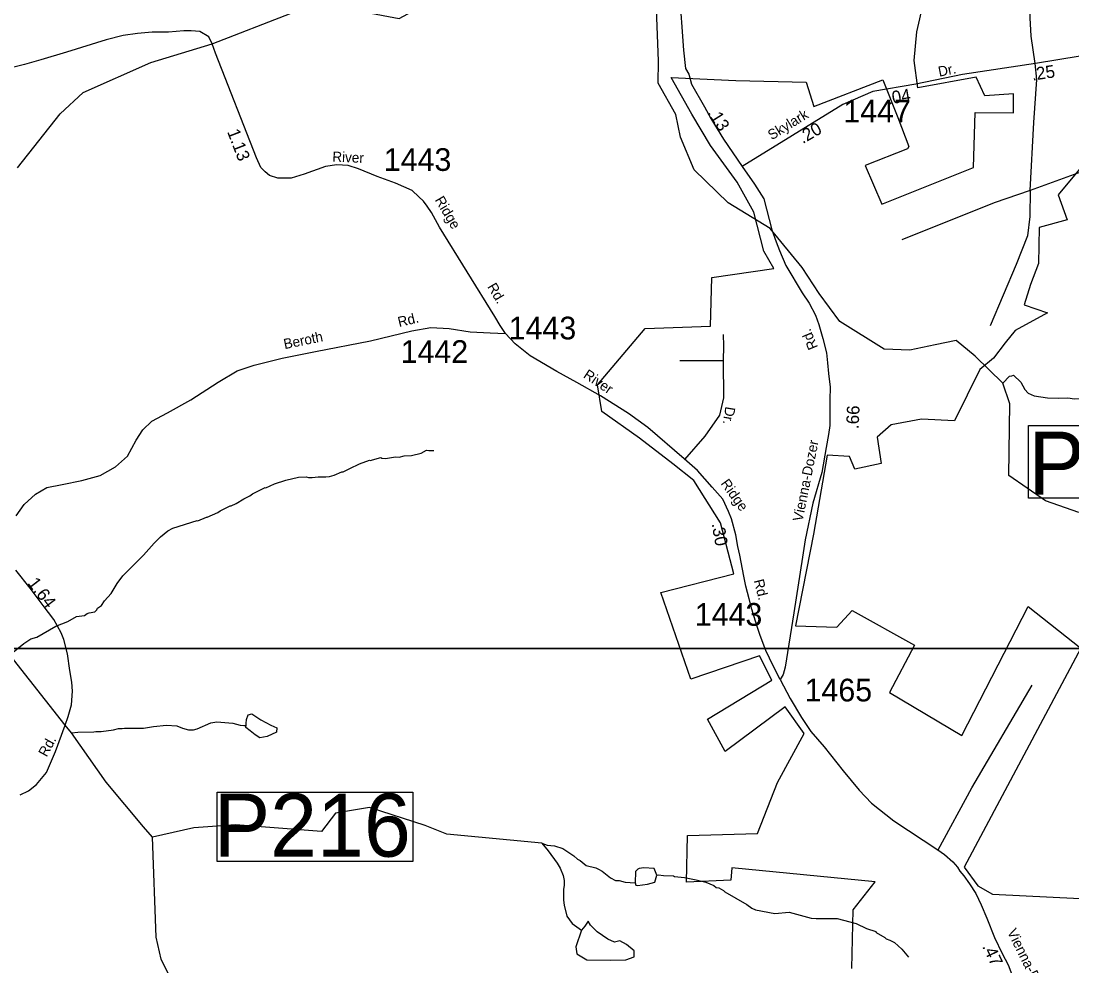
# Model space of a CAD drawing. Extents: x 1551653 to 1702041, y 811336 to 920032.
# Drawn here: x 1578003 to 1584838, y 872685 to 878831 of the extents above; entities that cross this region are included whole.
import ezdxf

# ---------------------------------------------------------------- set-up
doc = ezdxf.new("R2010")
doc.units = 0
for name, color, linetype in [('Old_Level_11', 7, 'Continuous'), ('Old_Level_17', 7, 'Continuous'), ('Old_Level_31', 7, 'Continuous'), ('Old_Level_32', 7, 'Continuous'), ('Old_Level_35', 7, 'Continuous'), ('Old_Level_49', 7, 'Continuous'), ('Old_Level_50', 7, 'Continuous'), ('Old_Level_59', 7, 'Continuous'), ('Old_Level_62', 7, 'Continuous'), ('Old_Level_63', 7, 'Continuous'), ('Old_Level_8', 7, 'Continuous')]:
    doc.layers.add(name, color=color, linetype=linetype)

msp = doc.modelspace()

# ---------------------------------------------------------------- linework, layer by layer
at = {"layer": 'Old_Level_31'}
for p, q in [((1579245.904, 878682.598), (1579245.904, 878682.598)), ((1582874.083, 877481.974), (1582874.083, 877481.974)), ((1578290.671, 874252.179), (1578290.671, 874252.179))]:
    msp.add_line(p, q, dxfattribs=at)
for points in [[(1584555.38, 876200.858), (1585270.745, 876200.858), (1585270.745, 875727.687), (1584555.38, 875727.687), (1584555.38, 876200.858)], [(1579277.629, 873816.823), (1580550.407, 873816.823), (1580550.407, 873365.385), (1579277.629, 873365.385), (1579277.629, 873816.823)]]:
    msp.add_lwpolyline(points, dxfattribs=at)
at = {"layer": 'Old_Level_32'}
for points in [[(1582283.278, 879033.806), (1582311.325, 878640.751), (1582324.443, 878521.215), (1582346.075, 878484.198), (1582363.285, 878419.613), (1582447.183, 878273.219), (1582490.207, 878197.87), (1582571.954, 878062.24), (1582692.424, 877885.707)], [(1581154.113, 876799.54), (1581119.619, 876851.146), (1581083.553, 876908.887), (1580725.545, 877491.109), (1580673.249, 877584.938), (1580644.415, 877626.195), (1580619.576, 877659.334), (1580590.598, 877688.33), (1580546.44, 877728.371), (1580438.806, 877775.318), (1580320.133, 877819.502), (1580197.979, 877870.388), (1580129.974, 877891.773), (1580057.859, 877894.765), (1579984.251, 877883.997), (1579844.357, 877835.393), (1579760.809, 877808.174), (1579673.375, 877808.174), (1579618.993, 877826.966), (1579591.493, 877849.364), (1579562.625, 877878.164), (1579535.424, 877940.378), (1579267.294, 878620.836), (1579245.904, 878682.598), (1579223.655, 878728.989), (1579166.255, 878762.834), (1579110.254, 878767.735), (1579061.345, 878767.365), (1578962.477, 878758.836), (1578856.793, 878758.836), (1578759.632, 878748.602), (1578667.584, 878736.663), (1578556.785, 878707.667), (1578299.391, 878629.208), (1578132.341, 878578.038), (1578024.952, 878547.337), (1577946.541, 878528.575)], [(1585182.305, 878650.162), (1584600.018, 878553.831), (1584124.982, 878482.732), (1583823.089, 878420.52), (1583543.395, 878371.639), (1583348.053, 878287.208), (1582692.424, 877885.707)], [(1582692.424, 877885.707), (1582772.302, 877769.586), (1582834.256, 877675.241), (1582886.218, 877473.105), (1582913.313, 877394.223), (1582935.24, 877338.53), (1582977.341, 877240.211), (1583083.439, 877062.402), (1583128.513, 876995.921), (1583169.108, 876917.465), (1583192.375, 876856.948), (1583216.552, 876765.761), (1583241.03, 876672.47), (1583246.873, 876608.589), (1583253.611, 876537.782), (1583265.318, 876450.082), (1583263.36, 876366.231), (1583262.85, 876292.321), (1583263.166, 876200.304), (1583253.65, 876141.23), (1583239.206, 876058.129), (1583211.526, 875894.54), (1583152.731, 875695.696), (1583102.177, 875457.233), (1583084.707, 875344.924), (1583029.726, 874982.046), (1582973.246, 874629.065), (1582958.916, 874580.382), (1582940.517, 874548.428)], [(1577971.372, 875613.819), (1578024.136, 875686.731), (1578097.794, 875754.781), (1578171.452, 875796.367), (1578269.663, 875817.16), (1578398.092, 875841.734), (1578518.517, 875875.204), (1578616.727, 875931.913), (1578696.052, 876001.852), (1578752.712, 876103.927), (1578796.151, 876171.977), (1578854.7, 876228.685), (1578954.799, 876283.503), (1579106.683, 876367.96), (1579284.218, 876481.376), (1579408.87, 876555.097), (1579518.413, 876592.902), (1579701.614, 876638.269), (1579918.811, 876681.745), (1580276.644, 876750.913), (1580544.835, 876815.182), (1580667.599, 876837.865), (1580788.473, 876832.195), (1580923.143, 876809.599), (1581053.375, 876803.285), (1581154.113, 876799.54)], [(1582940.517, 874548.428), (1582895.318, 874637.832), (1582847.513, 874738), (1582810.384, 874835.113), (1582789.258, 874899.194), (1582755.531, 875006.229), (1582737.476, 875073.637), (1582716.837, 875155.065), (1582704.447, 875221.555), (1582678.288, 875356.668), (1582664.118, 875412.98), (1582651.487, 875488.809), (1582623.791, 875592.654), (1582604.845, 875640.047), (1582567.004, 875720.788), (1582498.031, 875800.085), (1582401.891, 875907.025), (1582315.936, 875983.63), (1582080.29, 876187.088), (1581954.168, 876278.483), (1581771.511, 876393.816), (1581617.121, 876480.859), (1581486.651, 876550.494), (1581314.864, 876652.77), (1581217.012, 876731.109), (1581154.113, 876799.54)], [(1577997.947, 873799.014), (1578052.489, 873824.518), (1578103.483, 873866.104), (1578169.587, 873943.605), (1578226.247, 874079.705), (1578290.671, 874252.179), (1578309.227, 874307.493), (1578331.891, 874383.104), (1578337.557, 874471.947), (1578333.78, 874530.546), (1578320.559, 874606.156), (1578305.45, 874715.792), (1578280.897, 874808.416), (1578263.928, 874852.903), (1578216.711, 874937.965), (1578146.83, 875030.589), (1578061.84, 875142.115), (1577969.295, 875259.312)], [(1582940.517, 874548.428), (1583005.099, 874424.787), (1583078.13, 874301.106), (1583139.926, 874211.156), (1583227.001, 874109.962), (1583350.592, 873955.361), (1583454.521, 873828.87), (1583533.17, 873744.542), (1583679.232, 873629.293), (1583965.008, 873441.088), (1584009.705, 873411.104), (1584063.401, 873363.087), (1584094.217, 873328.651), (1584108.912, 873302.377), (1584134.897, 873270.777), (1584172.063, 873219.284), (1584212.088, 873156.349), (1584246.396, 873081.971), (1584283.562, 872996.15), (1584335.023, 872870.279), (1584383.625, 872767.294), (1584423.65, 872692.915), (1584452.24, 872612.816)]]:
    msp.add_lwpolyline(points, dxfattribs=at)
at = {"layer": 'Old_Level_35'}
for points in [[(1584597.408, 878553.635), (1584571.732, 878732.022), (1584566.016, 878852.153), (1584563.158, 878943.681), (1584566.016, 879000.885)], [(1585058.445, 878624.93), (1585040.735, 877976.105), (1585026.196, 877949.089), (1585007.502, 877928.307), (1584984.655, 877905.447), (1584947.269, 877872.197), (1584899.499, 877849.336), (1584565.663, 877728.566)], [(1584565.663, 877728.566), (1584588.833, 878170.36), (1584608.84, 878450.666), (1584597.408, 878553.635)], [(1584565.663, 877728.566), (1584331.298, 877648.478), (1583731.095, 877408.217)], [(1584565.663, 877728.566), (1584562.805, 877559.81), (1584548.514, 877433.959), (1584474.204, 877248.043), (1584305.575, 876847.608)], [(1582572.485, 876620.19), (1582574.637, 876719.24), (1582572.485, 876792.451)], [(1582572.485, 876620.19), (1582421.869, 876620.19), (1582288.466, 876620.19)], [(1582321.145, 875978.988), (1582451.992, 876131.399), (1582546.666, 876267.055), (1582574.637, 876381.178), (1582572.485, 876620.19)], [(1583966.971, 873439.796), (1584186.773, 873844.377), (1584578.593, 874512.134)]]:
    msp.add_lwpolyline(points, dxfattribs=at)
at = {"layer": 'Old_Level_49'}
for points in [[(1583607.361, 878448.527), (1583704.686, 878203.037), (1583776.816, 878015.784), (1583767.8, 877999.992), (1583492.804, 877891.701), (1583600.987, 877639.741), (1584198.314, 877878.883), (1584207.331, 878235.339), (1584457.532, 878233.083), (1584457.532, 878357.166), (1584270.52, 878344.917), (1584214.168, 878466.743), (1583835.485, 878396.806), (1583810.69, 878575.034), (1583828.723, 878760.03), (1583871.525, 878948.179)], [(1583406.64, 872668.133), (1583413.865, 873051.379), (1583558.358, 873232.155), (1582626.182, 873323.657), (1582618.958, 873244.115), (1582329.971, 873229.653), (1582337.195, 873533.357), (1582792.35, 873547.82), (1582922.106, 873878.723), (1583095.498, 874196.888), (1582972.679, 874370.434), (1582582.546, 874081.192), (1582466.951, 874290.892), (1582885.983, 874543.979), (1582806.511, 874703.062), (1582358.581, 874551.21), (1582163.514, 875115.231), (1582639.767, 875235.514), (1582553.071, 875568.142), (1582379.679, 875842.922), (1582242.409, 875951.388), (1582025.669, 876117.701), (1581780.03, 876291.247), (1581751.132, 876464.791), (1582061.279, 876831.16), (1582487.536, 876845.622), (1582494.76, 877163.788), (1582899.343, 877221.637), (1582834.32, 877334.946), (1582769.298, 877588.033), (1582660.928, 877783.271), (1582487.536, 878021.896), (1582364.716, 878224.365), (1582230.567, 878464.06), (1582651.553, 878443.29), (1583108.859, 878434.065), (1583159.431, 878274.982), (1583607.361, 878448.527)], [(1584886.731, 877867.799), (1584746.979, 877700.852), (1584805.585, 877538.416), (1584625.259, 877488.783), (1584620.826, 877252.974), (1584568.983, 877117.611), (1584526.156, 876984.503), (1584679.432, 876932.614), (1584467.805, 876818.605), (1584402.437, 876737.387), (1584328.052, 876638.121), (1584237.89, 876563.671), (1584073.343, 876229.775), (1583859.256, 876241.738), (1583660.898, 876205.641), (1583570.736, 876124.424), (1583597.785, 875952.963), (1583426.475, 875916.867), (1583390.411, 875998.084), (1583246.15, 876007.108), (1583155.988, 875492.729), (1583038.776, 874897.131), (1583309.264, 874888.106), (1583408.443, 874996.398), (1583814.175, 874770.792), (1583651.882, 874463.969), (1584120.728, 874184.218), (1584553.509, 875023.47), (1584896.127, 874752.743)], [(1584896.127, 874752.743), (1584136.425, 873328.943), (1584224.832, 873206.426), (1584320.041, 873151.973), (1584891.285, 873124.747)]]:
    msp.add_lwpolyline(points, dxfattribs=at)
at = {"layer": 'Old_Level_50'}
for p, q in [((1579245.492, 878690.311), (1579245.492, 878690.311)), ((1582863.616, 877490.814), (1582863.616, 877490.814)), ((1578289.419, 874256.826), (1578289.419, 874256.826))]:
    msp.add_line(p, q, dxfattribs=at)
at = {"layer": 'Old_Level_59'}
for points in [[(1577979.436, 877877.079), (1578256.573, 878227.603), (1578407.622, 878366.995), (1578846.578, 878561.437), (1579245.904, 878682.598), (1579760.598, 878881.011), (1580059.791, 878922.435), (1580461.546, 878847.146), (1580603.487, 878923.46), (1580646.548, 879014.606), (1580717.496, 879282.301), (1580818.484, 879362.374), (1580910.553, 879386.775), (1581138.776, 879376.112), (1581204.222, 879295.621), (1581333.499, 879365.046), (1581538.551, 879551.265), (1581701.37, 879596.42), (1581925, 879565.007), (1582052.488, 879337.358), (1582125.486, 879194.744)], [(1584883.12, 875634.795), (1584665.58, 875711.336), (1584428.028, 875874.477), (1584434.578, 876341.034), (1584387.518, 876476.573), (1584209.241, 876650.199), (1584085.175, 876752.255), (1583948.532, 876725.04), (1583783.678, 876691.022), (1583615.424, 876697.826), (1583328.489, 876877.58), (1583192.69, 877058.889), (1583082.221, 877227.28), (1582874.083, 877481.974), (1582601.254, 877649.107), (1582381.494, 877863.238), (1582292.501, 878075.16), (1582261.538, 878223.515), (1582147.529, 878426.004), (1582147.856, 878570.098), (1582125.486, 879194.744)], [(1578858.494, 873522.593), (1578800.464, 873589.338), (1578556.713, 873881.836), (1578331.069, 874202.12), (1578290.671, 874252.179), (1577929.198, 874708.819), (1577717.482, 874740.705), (1577517.453, 874774.231)], [(1578331.069, 874202.12), (1578371.874, 874206.734), (1578475.836, 874207.452), (1578489.882, 874211.245), (1578523.92, 874210.835), (1578604.096, 874221.805), (1578636.186, 874229.392), (1578660.177, 874229.085), (1578676.171, 874232.878), (1578800.228, 874231.238), (1578865.434, 874243.541), (1578949.301, 874250.923), (1579016.353, 874246.514), (1579052.237, 874232.058), (1579092.12, 874221.498), (1579124.108, 874221.088), (1579148.099, 874226.829), (1579236.579, 874265.686), (1579276.666, 874273.171), (1579380.628, 874263.841), (1579428.405, 874251.23), (1579452.396, 874248.872), (1579468.325, 874249.863)], [(1581389.657, 873483.838), (1580771.934, 873542.167), (1580631.111, 873599.498), (1580268.312, 873716.549), (1580048.724, 873678.329), (1579958.024, 873558.889), (1579397.865, 873603.628), (1579127.734, 873583.973), (1578858.494, 873522.593)], [(1582662.518, 871383.9), (1582013.528, 871465.921), (1581463.476, 871473.815), (1581287.541, 871444.595), (1581010.515, 871332.022), (1580385.517, 871341.352), (1579648.77, 871305.361), (1579501.537, 871329.766), (1579444.533, 871396.511), (1579421.464, 871505.393), (1579200.521, 871857.775), (1579161.458, 871993.212), (1579083.539, 872385.477), (1578913.448, 872730.272), (1578882.485, 872872.065), (1578858.494, 873522.593)]]:
    msp.add_lwpolyline(points, dxfattribs=at)
at = {"layer": 'Old_Level_62'}
for points in [[(1584387.518, 876476.573), (1584432.322, 876520.455), (1584446.983, 876524.043), (1584456.928, 876527.631), (1584504.5, 876481.29), (1584531.875, 876434.948), (1584553.61, 876410.649), (1584591.443, 876394.245), (1584679.205, 876381.122), (1584751.134, 876378.335), (1584810.618, 876380.036), (1584853.348, 876374.099), (1584909.19, 876374.933), (1584971.302, 876381.327)], [(1577929.198, 874708.819), (1578022.214, 874783.548), (1578067.565, 874812.213), (1578105.303, 874823.638), (1578230.18, 874896.021), (1578306.746, 874925.035), (1578363.238, 874958.356), (1578415.479, 874964.724), (1578432.749, 874977.04), (1578447.07, 874981.818), (1578482.121, 874988.818), (1578496.269, 875002.557), (1578500.473, 875012.502), (1578526.617, 875030.239), (1578544.969, 875059.971), (1578589.568, 875107.441), (1578628.015, 875171.725), (1578664.617, 875222.475), (1578798.619, 875356.682), (1578869.567, 875435.832), (1578910.064, 875475.304), (1578958.559, 875514.674), (1578990.752, 875532.206), (1579149.36, 875582.239), (1579153.359, 875580.188), (1579208.723, 875603.872), (1579213.644, 875603.359), (1579282.029, 875634.527), (1579298.126, 875646.318), (1579362.512, 875677.486), (1579370.509, 875677.383), (1579402.702, 875692.967), (1579451.094, 875724.34), (1579491.285, 875743.82), (1579507.484, 875755.61), (1579590.325, 875796.108), (1579595.964, 875794.468), (1579650.918, 875821.33), (1579724.531, 875844.808), (1579806.757, 875863.775), (1579856.79, 875867.056), (1579872.784, 875862.853), (1579896.775, 875862.545), (1579934.812, 875866.133), (1579984.845, 875865.416), (1580008.836, 875869.107), (1580038.979, 875876.796), (1580089.216, 875900.07), (1580097.213, 875899.967), (1580142.427, 875920.267), (1580205.071, 875950.205), (1580270.175, 875975.324), (1580274.173, 875973.683), (1580342.353, 875992.856), (1580350.35, 875988.755), (1580374.341, 875986.396), (1580438.42, 875995.624), (1580462.411, 875995.316), (1580494.502, 876002.903), (1580542.587, 876006.287), (1580604.717, 876021.46), (1580638.961, 876038.992), (1580654.955, 876036.839), (1580686.943, 876038.377)], [(1579464.973, 874235.32), (1579470.331, 874288.035), (1579479.878, 874319.088), (1579503.746, 874326.255), (1579563.417, 874285.645), (1579627.862, 874252.203), (1579666.051, 874233.092), (1579663.664, 874206.816), (1579603.994, 874178.15), (1579556.257, 874168.595), (1579525.228, 874187.705), (1579494.199, 874213.982), (1579464.973, 874235.32)], [(1581389.657, 873483.838), (1581423.9, 873470.92), (1581471.883, 873466.306), (1581527.657, 873449.595), (1581599.117, 873400.69), (1581622.801, 873380.39), (1581638.693, 873372.187), (1581678.37, 873339.687), (1581742.141, 873322.872), (1581758.033, 873314.67), (1581781.921, 873302.367), (1581837.388, 873257.666), (1581869.171, 873241.262), (1581893.162, 873240.954), (1581933.045, 873230.394), (1581997.021, 873227.011)], [(1581389.657, 873483.838), (1581431.487, 873434.831), (1581490.542, 873354.143), (1581510.125, 873321.847), (1581529.502, 873273.557), (1581535.141, 873241.467), (1581534.731, 873209.479), (1581530.425, 873185.59), (1581531.553, 873113.514), (1581535.244, 873081.526), (1581552.366, 873009.348), (1581587.737, 872960.853), (1581649.048, 872918.92)], [(1582137.687, 873275.198), (1582119.847, 873319.694), (1582054.128, 873322.872), (1582022.14, 873319.284), (1582014.04, 873315.388), (1581999.892, 873299.497), (1581997.021, 873227.011)], [(1581997.021, 873227.011), (1582000.815, 873211.529), (1582012.81, 873209.376), (1582076.889, 873216.553), (1582125.076, 873229.984), (1582137.687, 873275.198)], [(1582137.687, 873275.198), (1582149.58, 873277.658), (1582181.568, 873273.25), (1582245.544, 873272.43), (1582253.541, 873268.329), (1582318.338, 873260.742), (1582393.284, 873246.491), (1582457.055, 873229.676), (1582508.831, 873208.966), (1582524.62, 873196.765), (1582540.614, 873192.562), (1582572.397, 873176.158), (1582580.292, 873168.058), (1582723.316, 873086.242), (1582754.996, 873061.841), (1582778.885, 873049.538), (1582905.299, 873027.495), (1582998.7, 873034.672), (1583142.237, 872996.84), (1583174.225, 872994.482), (1583310.277, 872994.687), (1583433.821, 872961.058), (1583501.386, 872928.25), (1583561.671, 872908.77), (1583565.157, 872903.438), (1583620.726, 872870.733), (1583628.62, 872862.633), (1583652.509, 872854.328), (1583684.395, 872837.924), (1583731.864, 872795.273), (1583775.233, 872742.678)], [(1581649.048, 872918.92), (1581611.658, 872810.763), (1581617.415, 872764.67), (1581682.661, 872724.338), (1581838.098, 872722.418), (1581935.967, 872726.259), (1581991.618, 872745.464), (1581989.699, 872783.876), (1581941.724, 872826.128), (1581897.587, 872849.174), (1581863.046, 872839.572), (1581818.909, 872860.698), (1581749.825, 872906.791), (1581705.688, 872950.965), (1581690.336, 872975.932), (1581669.227, 872945.203), (1581649.048, 872918.92)]]:
    msp.add_lwpolyline(points, dxfattribs=at)
at = {"layer": 'Old_Level_63'}
for points in [[(1571207.969, 918191.523), (1633724.041, 918191.523), (1633724.041, 874749.337), (1571207.969, 874749.337), (1571207.969, 918191.523)], [(1569096.749, 874749.337), (1631612.821, 874749.337), (1631612.821, 831307.151), (1569096.749, 831307.151), (1569096.749, 874749.337)]]:
    msp.add_lwpolyline(points, dxfattribs=at)

# ---------------------------------------------------------------- texts
at = {"layer": 'Old_Level_11'}
for s, height, rotation, p in [('Dr.', 65.6167, 11.6337, (1583974.868, 878468.276)), ('Skylark', 65.6167, 31.5808833, (1582885.091, 878054.526)), ('River', 65.6167, 357.4793389, (1580026.563, 877916.676)), ('Ridge', 65.6167, 300.5520361, (1580692.066, 877667.883)), ('Rd.', 65.6167, 300.5520361, (1581033.43, 877103.294)), ('Rd.', 65.6167, 13.5577306, (1580462.082, 876840.106)), ('Beroth', 65.6167, 11.5209, (1579717.857, 876696.84)), ('Rd.', 65.6167, 112.7507722, (1583187.269, 876709.375)), ('River', 65.6167, 326.1467083, (1581654.917, 876515.52)), ('Dr.', 65.6167, 260.8790806, (1582584.493, 876326.487)), ('Vienna-Dozer', 65.61666, 78.683325, (1583085.144, 875572.171)), ('Ridge', 65.6167, 305.5575833, (1582550.393, 875823.345)), ('Rd.', 65.6167, 284.1173667, (1582767.922, 875191.989)), ('Rd.', 65.6167, 61.2720167, (1578169.449, 874040.276)), ('Vienna-Dozier', 65.61666, 296.3917917, (1584414.451, 872907.804))]:
    msp.add_text(s, height=height, rotation=rotation, dxfattribs=at).set_placement(p)
at = {"layer": 'Old_Level_17'}
for s, rotation, p in [('.25', 8.5029194, (1584581.39, 878442.912)), ('.04', 9.2190194, (1583643.166, 878287.158)), ('.13', 302.3578778, (1582465.689, 878235.078)), ('.20', 30.0035, (1583087.24, 878030.112)), ('1.13', 291.1879389, (1579342.249, 878111.016)), ('.66', 87.3992611, (1583450.042, 876176.605)), ('.30', 280.1377306, (1582493.828, 875561.056)), ('1.64', 307.3097028, (1578042.426, 875174.569)), ('.47', 295.29355, (1584252.243, 872812.62))]:
    msp.add_text(s, height=82.0208, rotation=rotation, dxfattribs=at).set_placement(p)
at = {"layer": 'Old_Level_31'}
for s, p in [('P5', (1584555.298, 875750.211)), ('P216', (1579257.331, 873396.396))]:
    msp.add_text(s, height=410.1042, dxfattribs=at).set_placement(p)
at = {"layer": 'Old_Level_8'}
for s, p in [('1447', (1583350.733, 878171.208)), ('1443', (1580362.27, 877856.056)), ('1443', (1581174.524, 876760.272)), ('1442', (1580471.794, 876607.265)), ('1443', (1582384.801, 874897.848)), ('1465', (1583098.883, 874405.992))]:
    msp.add_text(s, height=147.6375, dxfattribs=at).set_placement(p)

doc.saveas('drawing.dxf')
